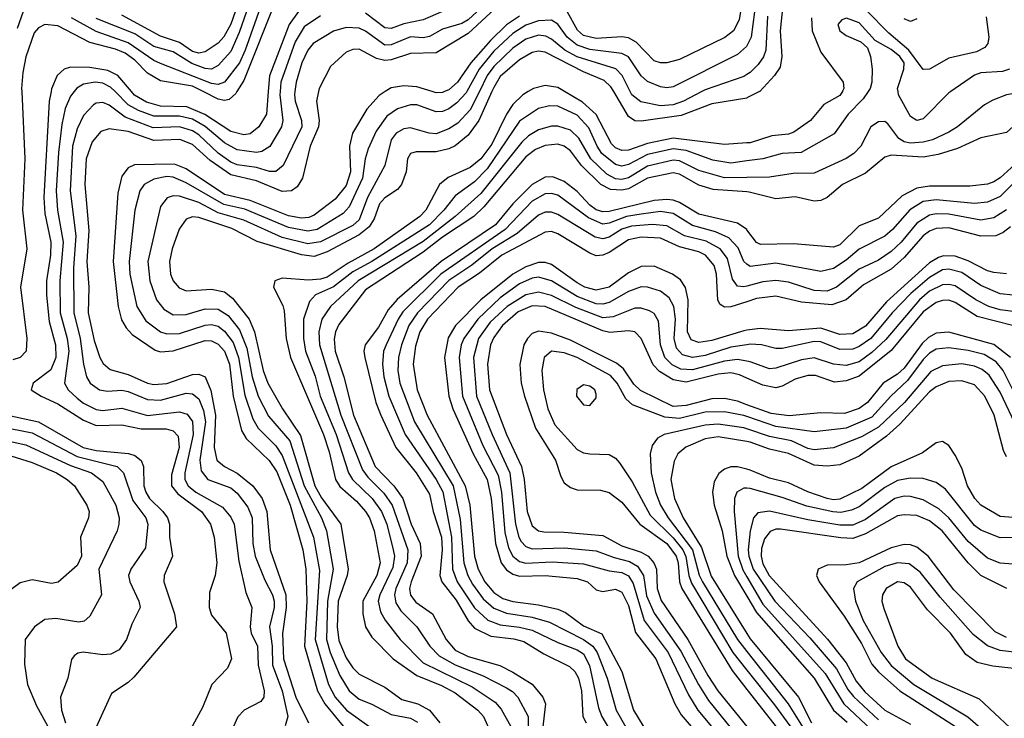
# Model space of a CAD drawing. Header units: inches. Extents: x 990535 to 1117859, y 769386 to 892122.
# Tile 981 of 1056: x 1067731 to 1070803, y 878044 to 880225. Entities that reach past the tile are written whole.
import ezdxf

# ---------------------------------------------------------------- set-up
doc = ezdxf.new("R2010")
doc.units = ezdxf.units.IN
doc.header["$MEASUREMENT"] = 0
for name, color, linetype in [('B0867', 7, 'Continuous'), ('B0868', 7, 'Continuous'), ('B0877', 7, 'Continuous'), ('B0878', 7, 'Continuous')]:
    doc.layers.add(name, color=color, linetype=linetype)

msp = doc.modelspace()

# ---------------------------------------------------------------- linework, layer by layer
at = {"layer": 'B0867', "color": 5}
for points, elevation in [([(1067737.7, 880000), (1067747.3, 879790), (1067739.8, 879630), (1067753.1, 879510), (1067733.6, 879390), (1067753.8, 879230), (1067751.6, 879190), (1067732.9, 879170), (1067710, 879162.7)], 3680), ([(1067828.9, 880000), (1067822.8, 879970), (1067805.9, 879670), (1067810, 879619.6), (1067828, 879530), (1067827.1, 879490), (1067814.6, 879410), (1067815.2, 879364.8), (1067823.1, 879283.1), (1067843, 879210), (1067844.2, 879170), (1067827.8, 879132.2), (1067773.1, 879090), (1067767.2, 879070), (1067797.6, 879050), (1067850, 879026.3), (1067930, 878974.9), (1067970, 878958.2), (1068050, 878960), (1068110, 878948.3), (1068188.3, 878948.3), (1068210, 878942), (1068225.1, 878925.1), (1068228.4, 878890), (1068204.2, 878804.2), (1068204.7, 878770), (1068224.8, 878744.8), (1068298.8, 878690), (1068326.5, 878650), (1068337.9, 878610), (1068346.6, 878530), (1068341.3, 878490), (1068323.1, 878436.9), (1068322.6, 878390), (1068330, 878366.3), (1068374.8, 878310), (1068391.4, 878230), (1068379.2, 878200.8), (1068330.1, 878149.9), (1068301.6, 878078.4), (1068263.5, 878010)], 3720), ([(1067901.2, 880000), (1067890, 879985.9), (1067873, 879947), (1067863, 879897), (1067852.2, 879810), (1067845, 879690), (1067849, 879630), (1067867.1, 879530), (1067856.5, 879410), (1067857.2, 879310), (1067879.7, 879230), (1067884.9, 879190), (1067871.3, 879090), (1067882.2, 879070), (1067910, 879043.2), (1067930, 879027.7), (1067970, 879007.9), (1067990, 879004.8), (1068050, 879011.8), (1068130, 878989.8), (1068230, 879000.5), (1068253.8, 878993.8), (1068270, 878970.8), (1068272, 878930), (1068246.6, 878810), (1068246.3, 878790), (1068256.3, 878770), (1068280.5, 878750), (1068363.7, 878703.7), (1068390, 878671.8), (1068400.1, 878650), (1068414.5, 878534.5), (1068436.7, 878436.7), (1068455.8, 878390), (1068449.7, 878330), (1068453.2, 878310), (1068473.4, 878270), (1068474.7, 878210), (1068493.3, 878130), (1068492.3, 878110), (1068483.1, 878096.9), (1068431.2, 878070), (1068411.4, 878048.6), (1068339.8, 877890)], 3740), ([(1068589.9, 880000), (1068588.5, 879990), (1068590.6, 879970), (1068610.3, 879910), (1068611.4, 879890), (1068553.3, 879770), (1068530, 879750.8), (1068510, 879751.2), (1068470, 879763), (1068410, 879771.9), (1068390, 879780.4), (1068350, 879808), (1068290, 879864.8), (1068270, 879877.8), (1068230, 879890), (1068147.1, 879887.1), (1068060.6, 879920.6), (1068010, 879957.4), (1067990, 879966.5), (1067970, 879964.5), (1067961, 879959), (1067930, 879926.1), (1067910, 879884.5), (1067895.7, 879830), (1067888.3, 879690), (1067906.2, 879550), (1067898.7, 879450), (1067899.7, 879310), (1067919.6, 879230), (1067929.8, 879149.8), (1067939.9, 879110), (1067951.1, 879090), (1067980.2, 879070), (1068005.3, 879065.3), (1068050, 879068.1), (1068070, 879064.3), (1068130, 879039.2), (1068170, 879037.3), (1068250, 879059.1), (1068270, 879057.5), (1068290, 879041.5), (1068304.8, 879004.8), (1068311, 878970), (1068293.5, 878850), (1068296.9, 878816.9), (1068318.3, 878790), (1068390, 878763.5), (1068410, 878747), (1068443.2, 878703.2), (1068456, 878670), (1068458.4, 878590), (1068465.3, 878550), (1068495.8, 878475.8), (1068520.2, 878430), (1068525.3, 878410), (1068525, 878390), (1068510.3, 878330), (1068518.3, 878270), (1068519.7, 878210), (1068550.2, 878130), (1068568, 878050), (1068559.4, 878020.6)], 3760), ([(1068663.3, 880000), (1068656.7, 879970), (1068665.3, 879910), (1068662.8, 879890), (1068637.3, 879830), (1068613.6, 879730), (1068597.1, 879702.9), (1068579.3, 879690), (1068550, 879688.8), (1068470, 879721.3), (1068390, 879740.9), (1068325.1, 879785.1), (1068270, 879835.2), (1068231.1, 879851.1), (1068150, 879847.2), (1068070, 879875.3), (1068010, 879884.1), (1067984.1, 879875.9), (1067956.9, 879843.1), (1067938.9, 879790), (1067934, 879710), (1067946.9, 879566.9), (1067941, 879470), (1067947.2, 879390), (1067944.7, 879310), (1067963, 879223), (1067981.5, 879170), (1067991.8, 879151.8), (1068012.9, 879132.9), (1068070, 879117.2), (1068130, 879090.6), (1068150, 879086.1), (1068190, 879089.6), (1068270, 879117.2), (1068290, 879118.8), (1068310, 879109.6), (1068326.9, 879066.9), (1068342.3, 878990), (1068337.8, 878890), (1068346.3, 878850), (1068370.4, 878830.4), (1068410, 878809.8), (1068458.5, 878770), (1068487.6, 878730), (1068502, 878690), (1068512.8, 878570), (1068561.1, 878430), (1068562.3, 878390), (1068551.2, 878308.8), (1068554, 878230), (1068592.9, 878110), (1068631.6, 878030)], 3780), ([(1068871.8, 880000), (1068852.4, 879987.6), (1068814.2, 879945.8), (1068769.4, 879870), (1068760.3, 879830), (1068763.5, 879750), (1068750, 879707.5), (1068715.4, 879664.6), (1068650, 879614.6), (1068633.2, 879606.8), (1068610, 879604.7), (1068570, 879612.1), (1068450, 879660.4), (1068370, 879679.5), (1068250, 879759), (1068213.9, 879773.9), (1068088.8, 879771.2), (1068070, 879762.8), (1068050, 879736.2), (1068036.8, 879683.2), (1068022.5, 879470), (1068038.4, 879330), (1068048.3, 879288.3), (1068062.8, 879262.8), (1068082, 879242), (1068153.5, 879193.5), (1068170, 879188.6), (1068210, 879191.1), (1068310, 879223.4), (1068330, 879221.9), (1068350, 879212.3), (1068370.3, 879190.3), (1068385.4, 879150), (1068397, 879050), (1068422.9, 878942.9), (1068437.3, 878917.3), (1068509, 878849), (1068533.8, 878813.8), (1068575, 878710), (1068614.4, 878570), (1068623.4, 878510), (1068627.2, 878410), (1068619.3, 878270), (1068660.2, 878130), (1068682.7, 878090), (1068750, 878008.3)], 3820), ([(1068543.6, 880000), (1068543, 879990), (1068552.1, 879910), (1068548, 879890), (1068511.1, 879828.9), (1068487, 879813), (1068470, 879809.9), (1068410, 879818.7), (1068370, 879840.3), (1068310, 879890.9), (1068270, 879914.2), (1068230, 879924), (1068150, 879923.1), (1068101.7, 879941.7), (1068070, 879959.4), (1068028.7, 880000)], 3740), ([(1069125.6, 880000), (1069123.6, 879996.4), (1069095.2, 879964.8), (1069070, 879946.1), (1069050, 879937.8), (1069030, 879936.6), (1068970, 879958.7), (1068950, 879958.5), (1068910, 879946.3), (1068877, 879923), (1068842.9, 879877.1), (1068818.5, 879821.5), (1068809.2, 879790.8), (1068800.2, 879730), (1068759.4, 879640.6), (1068740, 879620), (1068658.9, 879570), (1068630, 879564.8), (1068570, 879575.6), (1068433.8, 879633.8), (1068367.9, 879647.9), (1068250, 879715.5), (1068210, 879733.4), (1068190, 879735.2), (1068150, 879727), (1068119.6, 879710), (1068106.2, 879690), (1068090.8, 879630), (1068072.6, 879470), (1068075.1, 879430), (1068096.2, 879330), (1068124.9, 879284.9), (1068170, 879250.1), (1068190, 879244.2), (1068230, 879245.7), (1068310, 879271.5), (1068330, 879273.3), (1068350, 879267.8), (1068370, 879252.8), (1068396.7, 879216.7), (1068414.2, 879170), (1068433.2, 879053.2), (1068458.9, 878978.9), (1068475.5, 878950), (1068530, 878895.1), (1068550, 878864.9), (1068648, 878610), (1068666, 878506), (1068652.5, 878290), (1068695, 878150), (1068714.9, 878110), (1068750.8, 878070), (1068820.4, 878020.4)], 3840), ([(1068506.3, 880000), (1068500.9, 879930), (1068477, 879890), (1068450, 879868.7), (1068430, 879864.9), (1068390, 879875.5), (1068308.9, 879928.9), (1068252.9, 879952.9), (1068170, 879955.1), (1068126.7, 879966.7), (1068089.5, 879989.5), (1068080.3, 880000)], 3720), ([(1069165.1, 880000), (1069136.9, 879943.1), (1069098, 879902), (1069070, 879883.6), (1069030, 879868.9), (1069008.2, 879870), (1068950, 879887.2), (1068930, 879884.1), (1068906, 879870), (1068890, 879849.8), (1068870.6, 879770), (1068816.4, 879670), (1068790, 879599.9), (1068770, 879582.8), (1068670, 879531), (1068630, 879525.4), (1068550, 879544.9), (1068430, 879599.3), (1068350, 879621.9), (1068290, 879653.8), (1068230, 879674.1), (1068210, 879675.2), (1068191.2, 879668.8), (1068170, 879641.4), (1068130.7, 879470), (1068137.4, 879410), (1068158.4, 879350), (1068181, 879321), (1068210, 879304), (1068250, 879304.7), (1068310, 879322.2), (1068350, 879321.4), (1068381, 879301), (1068417.1, 879257.1), (1068439.7, 879199.7), (1068456.6, 879110), (1068474.8, 879050), (1068507.7, 878987.7), (1068573.4, 878910), (1068618.5, 878770), (1068672.3, 878670), (1068688.4, 878630), (1068709.4, 878510), (1068691.8, 878410), (1068688.7, 878290), (1068700.2, 878250), (1068730, 878178.2), (1068759.2, 878130), (1068790, 878104), (1068830, 878088.9), (1068890, 878055.9), (1068950, 878044.7), (1068972.1, 878032.1)], 3860), ([(1069204.1, 880000), (1069163.4, 879910), (1069130, 879863.8), (1069090, 879830.6), (1069070, 879821.3), (1069030, 879811.7), (1068968.2, 879811.8), (1068950, 879807.3), (1068940.9, 879790), (1068937.2, 879750), (1068922.7, 879710), (1068910, 879694.5), (1068870, 879668.2), (1068853.2, 879650), (1068837.1, 879602.9), (1068821.8, 879578.2), (1068790, 879553.7), (1068690, 879500.1), (1068650, 879486.1), (1068610, 879490.5), (1068472.4, 879532.4), (1068393, 879573), (1068290, 879607.4), (1068270, 879609.5), (1068250, 879602), (1068228.9, 879571.1), (1068206.6, 879510), (1068198.3, 879470), (1068201.8, 879430), (1068209.8, 879409.8), (1068228.2, 879388.2), (1068250, 879378.3), (1068330, 879383.2), (1068370, 879375.7), (1068395.2, 879355.2), (1068447.5, 879290), (1068463.9, 879250), (1068490.5, 879130), (1068505.2, 879090), (1068550.6, 879010), (1068607, 878927), (1068651.4, 878770), (1068672.9, 878732.9), (1068733.2, 878650), (1068755.5, 878510), (1068753.2, 878490), (1068725.1, 878410), (1068721.7, 878330), (1068727.1, 878287.1), (1068750, 878233.2), (1068770, 878201.8), (1068790, 878182.3), (1068870, 878141.2), (1068923.1, 878103.1), (1068973.5, 878090), (1069010.1, 878070), (1069042.3, 878030)], 3880), ([(1068408.7, 880000), (1068405.3, 879994.7), (1068384.6, 879975.4), (1068370, 879972.2), (1068350, 879976.8), (1068304, 880000)], 3680), ([(1069317.8, 880000), (1069301, 879990), (1069270, 879959.5), (1069249.4, 879930), (1069203.6, 879836.4), (1069170, 879790.8), (1069136.5, 879763.5), (1069068.3, 879731.7), (1069040.5, 879710), (1068998.1, 879630), (1068979.7, 879610), (1068836.7, 879510), (1068755.4, 879464.6), (1068690, 879421.3), (1068670, 879414.9), (1068631.8, 879411.8), (1068550, 879418.1), (1068526.7, 879410), (1068522.9, 879390), (1068552.5, 879332.5), (1068556.4, 879316.4), (1068562.8, 879230), (1068576, 879170), (1068679.1, 878930), (1068696.4, 878876.4), (1068716, 878790), (1068730, 878767.6), (1068781.8, 878721.8), (1068809.6, 878690), (1068822.3, 878670), (1068837, 878630), (1068856.1, 878530), (1068845.8, 878490), (1068801.4, 878410), (1068801.3, 878370), (1068810.1, 878329.9), (1068830, 878297.4), (1068895.8, 878230), (1068970, 878177.7), (1069047.1, 878147.1), (1069090, 878124.4), (1069160.3, 878070), (1069177.7, 878050), (1069212.6, 877972.6)], 3920), ([(1069056, 880000), (1069050, 879997.4), (1069030, 879996.4), (1069018.4, 880000)], 3820), ([(1070000, 879840), (1069930, 879835), (1069770, 879855), (1069690, 879838.3), (1069630, 879816.9), (1069610, 879816.5), (1069590, 879825), (1069577.1, 879837.1), (1069530, 879929.2), (1069486.9, 879966.9), (1069431.2, 880000)], 3920), ([(1070000, 879980.3), (1069999.8, 879980.2), (1069890, 879961.7), (1069794.9, 879925.1), (1069670, 879907.9), (1069650, 879908.9), (1069630, 879922.1), (1069584.4, 880000)], 3880), ([(1069859.1, 880000), (1069801.8, 879970), (1069770, 879959), (1069730, 879955.9), (1069668.4, 879968.4), (1069640.8, 879990), (1069635.8, 880000)], 3860), ([(1070000, 879783.7), (1069950, 879777), (1069893.4, 879786.6), (1069810, 879816.3), (1069770, 879821.8), (1069690, 879803.6), (1069630, 879772.8), (1069610, 879767.7), (1069590, 879773.2), (1069546.9, 879806.9), (1069532.2, 879830), (1069507.2, 879887.2), (1069470, 879926.6), (1069410, 879955.1), (1069383.8, 879956.2), (1069350, 879947.1), (1069290, 879907.7), (1069190, 879758.7), (1069150, 879718.6), (1069090, 879675.3), (1069054.8, 879630), (1069010, 879584.6), (1068830, 879470.1), (1068770, 879437.4), (1068710, 879391), (1068654.3, 879365.7), (1068634.9, 879345.1), (1068616.6, 879290), (1068616, 879230), (1068622.7, 879190), (1068652.5, 879112.5), (1068668.8, 879050), (1068718.3, 878930), (1068757, 878810), (1068769.3, 878789.3), (1068830.6, 878730), (1068860.2, 878690), (1068876.7, 878650), (1068896, 878570), (1068900, 878550), (1068894.8, 878514.8), (1068854.5, 878430), (1068849.3, 878410), (1068856.9, 878376.9), (1068871.1, 878351.1), (1068918.2, 878290), (1068990, 878217.4), (1069142.6, 878142.6), (1069214.7, 878094.7), (1069232.9, 878072.9), (1069268.8, 878010)], 3940), ([(1070000, 879731.8), (1069930, 879730.9), (1069850, 879754.3), (1069790, 879784.3), (1069770, 879786), (1069690, 879767.5), (1069630, 879731), (1069610, 879725.4), (1069590, 879727.5), (1069562.9, 879742.9), (1069512.7, 879790), (1069475.3, 879855.3), (1069450, 879880.1), (1069410, 879892.2), (1069390, 879891.9), (1069350, 879880.8), (1069318.2, 879861.8), (1069297.3, 879842.7), (1069170, 879682.4), (1069090.1, 879610), (1068990, 879532.6), (1068786.8, 879410), (1068700.5, 879330), (1068673.7, 879290), (1068664.6, 879250), (1068666.8, 879210), (1068732.8, 878990), (1068800.3, 878820.3), (1068817.1, 878797.1), (1068867.3, 878747.3), (1068893.4, 878710), (1068942, 878570), (1068940.4, 878530), (1068904.2, 878450), (1068900.4, 878430), (1068904.7, 878404.7), (1068919.8, 878379.8), (1068969.6, 878329.6), (1069011.1, 878270), (1069039.9, 878239.9), (1069090, 878210.9), (1069176.8, 878176.8), (1069250, 878139.9), (1069268.6, 878128.6), (1069285.3, 878110), (1069317.7, 878050), (1069317.3, 878010)], 3960), ([(1070000, 879687.1), (1069894.3, 879694.3), (1069850, 879708.1), (1069790, 879742.9), (1069770, 879746.5), (1069690, 879729.6), (1069630, 879696.4), (1069610, 879692.7), (1069574.6, 879694.6), (1069544.5, 879710), (1069484.3, 879770), (1069450, 879814.9), (1069430, 879829.9), (1069410, 879835.7), (1069370, 879831.8), (1069340.8, 879819.2), (1069310, 879797), (1069179.1, 879640.9), (1069148, 879610), (1069050, 879545.5), (1068990, 879498.8), (1068810, 879381.9), (1068727, 879273), (1068715.9, 879250), (1068711.9, 879228.1), (1068715, 879190), (1068742, 879110), (1068772.1, 878990), (1068840.4, 878830), (1068898.7, 878770), (1068926.7, 878730), (1068952.7, 878650), (1068981, 878590), (1068983.4, 878550), (1068952.3, 878470), (1068947.4, 878450), (1068950, 878428.5), (1068967, 878407), (1069018.6, 878370), (1069061.3, 878290), (1069090, 878257.4), (1069130, 878237.2), (1069229, 878209), (1069270, 878188.9), (1069330, 878151.4), (1069363, 878110), (1069372, 878090), (1069362.6, 878010)], 3980), ([(1070000, 879569.3), (1069999.5, 879570), (1069970, 879589.6), (1069850, 879617.3), (1069790, 879653.8), (1069770, 879661), (1069750, 879663.9), (1069710, 879660.2), (1069570, 879626.1), (1069550, 879625.2), (1069530, 879631.7), (1069510, 879646), (1069470, 879688.6), (1069430, 879719.8), (1069394.1, 879734.1), (1069370, 879733), (1069329.9, 879710.1), (1069269.1, 879650), (1069216, 879584), (1069046, 879470), (1068908.4, 879351.6), (1068880.5, 879319.5), (1068850, 879264.6), (1068808.8, 879210), (1068804.9, 879190), (1068808, 879170), (1068842.6, 879030), (1068857.5, 878990), (1068904.1, 878890), (1068968.1, 878810), (1069010, 878743.9), (1069020.6, 878690), (1069046.6, 878610), (1069048.7, 878570), (1069042, 878490), (1069048.2, 878470), (1069092.8, 878412.8), (1069130, 878348.2), (1069150, 878325.9), (1069201.1, 878301.1), (1069272.6, 878292.6), (1069303.8, 878283.8), (1069365.9, 878245.9), (1069446, 878206), (1069463.4, 878190), (1069474.6, 878170), (1069483.5, 878130), (1069487.8, 878050), (1069497.9, 878030)], 4020), ([(1070000, 879461.9), (1069990, 879469.9), (1069973, 879513), (1069943.4, 879543.4), (1069902.3, 879562.3), (1069830, 879582.7), (1069770, 879619.7), (1069730, 879625.5), (1069670, 879617.7), (1069624.2, 879610), (1069570, 879589.7), (1069550, 879586.7), (1069506.1, 879606.1), (1069410, 879676.7), (1069390, 879682.6), (1069370, 879681.6), (1069330, 879657.9), (1069245.8, 879570), (1069045.2, 879430), (1068926.8, 879313.2), (1068911.4, 879290), (1068874.1, 879210), (1068866.3, 879190), (1068862.6, 879150), (1068867.2, 879110), (1068883, 879050), (1068933.2, 878930), (1069030, 878790), (1069050.8, 878750.8), (1069078, 878610), (1069081.6, 878510), (1069096.3, 878470), (1069150, 878389.7), (1069191.1, 878351.1), (1069230, 878336), (1069290, 878329.3), (1069330, 878319.2), (1069410, 878280.9), (1069470, 878258.5), (1069490, 878245.2), (1069509, 878209), (1069536.9, 878076.9), (1069547, 878050), (1069659.6, 877859.6)], 4040), ([(1070000, 879393.5), (1069990, 879390.9), (1069970, 879393.5), (1069955, 879415), (1069939.7, 879479.7), (1069915.9, 879510), (1069873, 879533), (1069805.4, 879550), (1069750, 879580.9), (1069705.3, 879585.3), (1069639.4, 879580.6), (1069610, 879570.9), (1069570, 879546.3), (1069550, 879540.8), (1069526.4, 879546.4), (1069410, 879616.6), (1069390, 879624.2), (1069370, 879623.5), (1069350, 879614.1), (1069283.1, 879556.9), (1069204.6, 879510), (1069141.4, 879458.6), (1069070, 879410.8), (1068972.5, 879310), (1068944.9, 879270), (1068922.5, 879210), (1068912.9, 879170), (1068910.8, 879130), (1068917.4, 879090), (1068962.7, 878970), (1069083.2, 878770), (1069105, 878665), (1069116.8, 878530), (1069129.4, 878490), (1069143.5, 878463.5), (1069176.9, 878416.9), (1069210, 878387.9), (1069250, 878372.5), (1069330, 878360.5), (1069384, 878344), (1069490.4, 878290.4), (1069519.4, 878270), (1069532.9, 878250), (1069563.7, 878170), (1069592.1, 878070), (1069656.4, 877956.4)], 4060), ([(1070000, 879344.6), (1069950, 879328.2), (1069930, 879327), (1069916.2, 879336.2), (1069909.3, 879349.3), (1069905.4, 879430), (1069897.5, 879457.5), (1069870.7, 879490), (1069850, 879500.6), (1069790, 879515.3), (1069730, 879542.6), (1069670, 879546.3), (1069630, 879537.6), (1069570, 879498.3), (1069550, 879489.4), (1069530, 879488.1), (1069510, 879495.7), (1069410, 879556.7), (1069390, 879563.3), (1069370, 879562), (1069234.8, 879490), (1069166.1, 879433.9), (1069099, 879390), (1069003.2, 879290), (1068979.6, 879250), (1068966.1, 879206.1), (1068958.5, 879150), (1068971.3, 879070), (1069001.9, 878990), (1069120.4, 878770), (1069135.8, 878710), (1069150, 878550), (1069161.5, 878510), (1069182.7, 878470), (1069210, 878437.5), (1069238.7, 878418.7), (1069270, 878408.8), (1069350, 878398.7), (1069410, 878385.3), (1069434.2, 878374.2), (1069490, 878332.7), (1069547.6, 878307.6), (1069610.1, 878190), (1069645.6, 878070), (1069692.7, 877992.7)], 4080), ([(1070000, 879255.5), (1069990, 879254.1), (1069890, 879223.5), (1069850, 879217.2), (1069826, 879226), (1069814.9, 879250), (1069816.5, 879350), (1069808.6, 879388.6), (1069792.4, 879412.4), (1069767.4, 879430), (1069710, 879455), (1069670, 879454.3), (1069630, 879434.5), (1069570, 879389.7), (1069530, 879380.4), (1069494.6, 879390), (1069470, 879403.2), (1069390, 879460.9), (1069370, 879467.1), (1069350, 879467), (1069310, 879453.6), (1069270, 879430.6), (1069169.8, 879350), (1069090.9, 879270), (1069067.9, 879232.1), (1069056.5, 879170), (1069069.4, 879050), (1069082.9, 879010), (1069146.2, 878870), (1069190, 878790), (1069202.1, 878730), (1069215.1, 878590), (1069232.9, 878530), (1069250, 878508.2), (1069270, 878494.4), (1069290, 878487.5), (1069370, 878490), (1069470, 878481.2), (1069502.2, 878470), (1069530, 878445), (1069550, 878440.4), (1069590, 878447.6), (1069610, 878437.7), (1069630, 878396.1), (1069652.1, 878312.1), (1069715.9, 878230), (1069774.5, 878090), (1069795.1, 878055.1), (1069886.9, 877946.9)], 4120), ([(1070000, 879210.3), (1069950, 879202.4), (1069870, 879176.8), (1069830, 879170.4), (1069799.2, 879179.2), (1069779.9, 879199.9), (1069772.9, 879230), (1069776.6, 879290), (1069771.5, 879330), (1069756.9, 879356.9), (1069730, 879377.3), (1069690, 879389.9), (1069670, 879390.6), (1069630, 879376.3), (1069570, 879342), (1069550, 879337), (1069530, 879338.3), (1069470, 879360.9), (1069390, 879410), (1069350, 879420.6), (1069330, 879417.5), (1069290, 879399.8), (1069230, 879356.1), (1069160.4, 879290), (1069116.2, 879230), (1069108.4, 879210), (1069102.4, 879170), (1069112.2, 879050), (1069176.1, 878896.1), (1069223.6, 878803.6), (1069233.9, 878750), (1069244.4, 878624.4), (1069256, 878576), (1069269.5, 878550), (1069290, 878534.2), (1069310, 878528.3), (1069392.4, 878532.4), (1069490, 878526.9), (1069570, 878504.9), (1069610, 878499.4), (1069630, 878489.4), (1069644.7, 878464.7), (1069679.4, 878350), (1069753.7, 878250), (1069817.7, 878117.7), (1069846.6, 878070), (1069963.7, 877930)], 4140), ([(1070000, 879158.6), (1069970, 879163.7), (1069930, 879159.1), (1069830, 879131.8), (1069793.9, 879133.9), (1069767, 879147), (1069743.5, 879170), (1069730.2, 879210), (1069724.2, 879284.2), (1069710, 879307.5), (1069696.3, 879316.3), (1069670, 879324.7), (1069650, 879324.2), (1069582.7, 879297.3), (1069550, 879294.2), (1069466.3, 879326.3), (1069390, 879363.9), (1069350, 879374.2), (1069310, 879366.2), (1069252.3, 879330), (1069199.3, 879280.7), (1069162.1, 879230), (1069146.5, 879170), (1069156.4, 879050), (1069204.6, 878930), (1069260.3, 878810), (1069277.4, 878650), (1069287.8, 878610), (1069295.8, 878595.8), (1069310, 878580.7), (1069330, 878573.1), (1069430, 878576.3), (1069530, 878566.9), (1069585.8, 878545.8), (1069633.7, 878533.7), (1069658.7, 878518.7), (1069677.2, 878490), (1069686.9, 878426.9), (1069710, 878372.9), (1069794.1, 878254.1), (1069848.6, 878150), (1069880.3, 878100.3), (1070000, 877952.7)], 4160), ([(1070000, 879105.8), (1069976.3, 879116.3), (1069950, 879122.3), (1069910, 879118.2), (1069810, 879093.6), (1069770, 879100.7), (1069727.2, 879127.2), (1069707.2, 879147.2), (1069670, 879229.9), (1069650, 879250.4), (1069630, 879253.6), (1069571.9, 879248.1), (1069550, 879253.2), (1069370, 879329.8), (1069330, 879331.7), (1069286.7, 879313.3), (1069237, 879270), (1069210, 879233.3), (1069199.5, 879210), (1069191, 879150), (1069197.3, 879070), (1069249.4, 878930), (1069296.3, 878830), (1069305.4, 878790), (1069314.6, 878690), (1069330, 878645.4), (1069349.8, 878629.8), (1069366.8, 878626.8), (1069430, 878625.8), (1069550, 878615.1), (1069610, 878582.4), (1069670, 878563.1), (1069692, 878550), (1069709.8, 878530), (1069718.3, 878510), (1069720.2, 878450), (1069732.5, 878412.5), (1069815.4, 878290), (1069877.7, 878177.7), (1069909.3, 878130), (1070000, 878018.9)], 4180), ([(1070000, 879022.8), (1069970, 879033.7), (1069930, 879042.6), (1069890, 879040.9), (1069810, 879020.3), (1069770, 879017.8), (1069667.6, 879067.6), (1069647.5, 879087.5), (1069614.8, 879134.8), (1069592.9, 879152.9), (1069450, 879224.4), (1069390, 879246.4), (1069350, 879252.9), (1069330, 879245.4), (1069314.9, 879230), (1069304, 879210), (1069291.9, 879148.1), (1069295.9, 879090), (1069305.9, 879050), (1069339.9, 878950), (1069402.3, 878850), (1069419, 878799), (1069430, 878779.5), (1069450, 878764.5), (1069470, 878757.3), (1069543.1, 878756.9), (1069570, 878749.2), (1069610, 878719), (1069665.4, 878650), (1069750, 878589.8), (1069779.6, 878550), (1069785.8, 878530), (1069789.4, 878470), (1069797.1, 878450), (1069953.8, 878193.8), (1070000, 878134.8)], 4220), ([(1070000, 878986.1), (1069990, 878989.6), (1069930, 879000.8), (1069870, 878999.3), (1069790, 878980.1), (1069743.9, 878983.9), (1069642.7, 879022.7), (1069621.8, 879041.8), (1069594.7, 879090), (1069574.2, 879114.2), (1069470, 879170.2), (1069430, 879184.9), (1069390, 879190.3), (1069367.2, 879170), (1069360.5, 879130), (1069365.6, 879070), (1069378.3, 879010), (1069400.5, 878960.5), (1069470, 878883.8), (1069490, 878873.4), (1069510, 878869.6), (1069570, 878868), (1069590, 878856), (1069602.1, 878842.1), (1069642.2, 878782.2), (1069698.4, 878678.4), (1069770, 878607.7), (1069800.3, 878570), (1069809.8, 878549.8), (1069818.5, 878490), (1069826.5, 878466.5), (1069956.2, 878250), (1070000, 878194.9)], 4240), ([(1067670, 878995.8), (1067790, 878969.6), (1067929.4, 878889.4), (1067970, 878879.9), (1068070.4, 878870.4), (1068090, 878864.1), (1068110, 878849.3), (1068117.4, 878830), (1068118.9, 878770), (1068124.1, 878750), (1068136.3, 878730), (1068177.5, 878690), (1068191.9, 878670), (1068198.2, 878650), (1068198.9, 878610), (1068207.5, 878550), (1068181.7, 878490), (1068180.6, 878470), (1068214.3, 878370), (1068219.9, 878330), (1068087.3, 878172.7), (1068070, 878156.1), (1068017.7, 878122.3), (1067970, 878016.3)], 3680), ([(1067670, 878955), (1067770, 878935.8), (1067910, 878861.4), (1068034.7, 878830), (1068055.2, 878810), (1068084.1, 878724.1), (1068124.9, 878670), (1068130.4, 878650), (1068123.4, 878576.6), (1068077.8, 878510), (1068070.9, 878490), (1068074.8, 878470), (1068103.3, 878410), (1068106.7, 878390), (1068081.3, 878338.7), (1068064.6, 878290), (1068041.6, 878258.4), (1068015.4, 878244.6), (1067990, 878242.3), (1067929.6, 878250.4), (1067912.2, 878247.8), (1067900.8, 878239.2), (1067892.2, 878227.8), (1067881.7, 878170), (1067858.3, 878110), (1067861.6, 878070), (1067874.1, 878030)], 3660), ([(1070000, 878947.9), (1069990, 878951.3), (1069910, 878962.2), (1069870, 878959.7), (1069741.3, 878930), (1069721.1, 878918.9), (1069703.8, 878896.2), (1069698.2, 878870), (1069701.4, 878810), (1069714.6, 878750), (1069730.1, 878709.9), (1069754, 878670), (1069830.2, 878570.2), (1069851.1, 878491.1), (1069861, 878470), (1069970.6, 878290.6), (1070000, 878253.4)], 4260), ([(1067670, 878915.7), (1067750, 878897.5), (1067890, 878833.4), (1067955.6, 878810), (1067990, 878783.9), (1068030.8, 878710), (1068041.6, 878670), (1068040.6, 878650), (1068035.5, 878630), (1067977.8, 878510), (1067986, 878430), (1067950, 878363.5), (1067932.3, 878347.7), (1067915.1, 878344.9), (1067844, 878356.1), (1067810, 878352.5), (1067776.9, 878330), (1067748.6, 878290), (1067746.2, 878213.8), (1067755.6, 878150), (1067783.7, 878083.7), (1067846, 877970)], 3640), ([(1070000, 878908.2), (1069910, 878922.9), (1069870, 878916.5), (1069809.1, 878890.9), (1069784.6, 878870), (1069772.9, 878847.1), (1069762.8, 878790), (1069773.7, 878730), (1069801.5, 878670), (1069857.7, 878577.7), (1069888.1, 878488.1), (1070000, 878308.7)], 4280), ([(1067670, 878873.7), (1067770, 878843), (1067845.5, 878810), (1067879.3, 878790), (1067902.3, 878770), (1067940.9, 878710), (1067948.1, 878690), (1067945.5, 878670), (1067921.2, 878610), (1067923.7, 878550), (1067910, 878521.7), (1067850.6, 878469.4), (1067830, 878465.6), (1067770, 878476.4), (1067732.3, 878467.7), (1067628.5, 878391.5)], 3620), ([(1070000, 878821.5), (1069970, 878829.7), (1069950, 878828.9), (1069930, 878822), (1069912.1, 878807.9), (1069897.3, 878782.7), (1069892, 878750), (1069897.9, 878710), (1069922.5, 878630), (1069936.8, 878550), (1069961.1, 878490), (1070000, 878425.1)], 4320), ([(1070000, 878762.3), (1069990, 878763), (1069968.8, 878750), (1069960.8, 878730), (1069959.6, 878690), (1069972.1, 878550), (1069987.3, 878507.3), (1070000, 878485.8)], 4340)]:
    msp.add_lwpolyline(points, dxfattribs=dict(at, elevation=elevation))
at = {"layer": 'B0867', "color": 5, "elevation": 4260}
msp.add_lwpolyline([(1069490, 879085.1), (1069469.5, 879070.5), (1069468.5, 879050), (1069490, 879022.3), (1069510, 879020.3), (1069530, 879044.9), (1069530, 879056), (1069525.1, 879070), (1069510, 879081.1)], close=True, dxfattribs=at)
at = {"layer": 'B0868', "color": 5}
for points, elevation in [([(1068517.1, 880362.9), (1068434.6, 880130), (1068416.6, 880090), (1068370.2, 880029.8), (1068350, 880021.9), (1068330, 880025.5), (1068170, 880088.3), (1068150, 880097.3), (1068070, 880152.4), (1067970, 880187.3), (1067892.9, 880230)], 3660), ([(1069992.3, 880327.7), (1069975.6, 880224.4), (1069958.1, 880190), (1069930.7, 880169.3), (1069790, 880099.9), (1069750, 880089.9), (1069730, 880089.5), (1069710, 880096.2), (1069654.4, 880154.4), (1069630, 880168.3), (1069610, 880171.2), (1069530, 880166.2), (1069490, 880175.3), (1069471.4, 880191.4), (1069438.6, 880250)], 3820), ([(1068453.3, 880293.3), (1068415.3, 880184.7), (1068390, 880125.6), (1068350, 880082.1), (1068330, 880070), (1068310, 880072.1), (1068267.9, 880087.9), (1068210, 880124.7), (1068150, 880141.1), (1068090, 880180.8), (1067970, 880227.8)], 3640), ([(1068531.1, 880288.9), (1068430, 880034.4), (1068408.7, 880000)], 3680), ([(1069199.9, 880290), (1069130, 880224.2), (1069110, 880212.7), (1069050, 880195.4), (1069010, 880171.8), (1068990, 880168.2), (1068950, 880170.7), (1068890, 880145.8), (1068870, 880145.6), (1068810, 880189.1), (1068790, 880198.3), (1068750, 880200.4), (1068710, 880189.1), (1068647, 880150), (1068630, 880129.9), (1068611.1, 880090), (1068594.1, 880030), (1068589.9, 880000)], 3760), ([(1068411.1, 880270), (1068389.3, 880210.7), (1068368.4, 880171.6), (1068350, 880151.3), (1068310, 880124.7), (1068290, 880119.6), (1068270, 880125.7), (1068230, 880152.9), (1068170, 880172.8), (1068050, 880238.6)], 3620), ([(1069227.9, 880272.1), (1069130, 880181.4), (1069030, 880121.1), (1068950, 880118.7), (1068890, 880099.3), (1068870, 880097.4), (1068843.8, 880103.8), (1068790, 880132.9), (1068770, 880132), (1068750, 880123.7), (1068701.2, 880078.8), (1068665.4, 880010), (1068663.3, 880000)], 3780), ([(1067742.2, 880250), (1067722.9, 880197.1)], 3660), ([(1068601, 880250), (1068571.8, 880210), (1068510.2, 880049.8), (1068506.3, 880000)], 3720), ([(1068670, 880236.9), (1068618.2, 880201.8), (1068590, 880155.9), (1068545.3, 880030), (1068543.6, 880000)], 3740), ([(1069050, 880250.2), (1068990, 880224.1), (1068930, 880211.7), (1068890, 880196.8), (1068870, 880199), (1068810, 880245.4)], 3740), ([(1069290, 880235.8), (1069250, 880208.3), (1069199.9, 880160.1), (1069138.4, 880090), (1069096.8, 880030), (1069070, 880006.1), (1069056, 880000)], 3820), ([(1070000, 880143.1), (1069999, 880141), (1069970, 880116.3), (1069770, 880015.1), (1069750, 880011.5), (1069730, 880014.7), (1069690, 880031.6), (1069670, 880048.9), (1069630, 880108.4), (1069610, 880119.4), (1069510, 880131.6), (1069470, 880144.7), (1069438.9, 880170), (1069410, 880211), (1069390, 880222.6), (1069350, 880221), (1069310, 880207), (1069270, 880181.6), (1069210, 880125.9), (1069164.8, 880070), (1069125.6, 880000)], 3840), ([(1068304, 880000), (1068270, 880017.1), (1068170, 880033.6), (1068130, 880058.1), (1068090, 880098.7), (1068059.7, 880119.7), (1068030, 880132.6), (1067950, 880153.4), (1067850, 880204.9), (1067810, 880209.6), (1067790, 880199.5), (1067776.7, 880183.3), (1067750, 880108.9), (1067740.6, 880059.4), (1067737.2, 880010), (1067737.7, 880000)], 3680), ([(1069635.8, 880000), (1069610.5, 880050.5), (1069591.4, 880071.4), (1069470, 880109), (1069431.5, 880130), (1069390, 880164.3), (1069372.9, 880172.9), (1069350, 880175.9), (1069310, 880163.4), (1069270, 880135.4), (1069210, 880078.3), (1069189.9, 880050), (1069165.1, 880000)], 3860), ([(1069584.4, 880000), (1069575.4, 880015.4), (1069554.4, 880034.4), (1069490, 880061.8), (1069370, 880123.1), (1069350, 880125.9), (1069330, 880122.2), (1069290, 880099.1), (1069230, 880047), (1069210, 880013.1), (1069204.1, 880000)], 3880), ([(1068080.3, 880000), (1068036.8, 880050), (1068006, 880066), (1067950, 880075.8), (1067890, 880076.9), (1067869.5, 880070.5), (1067847.7, 880050), (1067830.8, 880009.2), (1067828.9, 880000)], 3720), ([(1070000, 880053.8), (1069990, 880047.6), (1069870, 880005.7), (1069859.1, 880000)], 3860), ([(1068028.7, 880000), (1068014.2, 880014.2), (1067990, 880027), (1067966.8, 880030), (1067930, 880022.9), (1067909.6, 880010.4), (1067901.2, 880000)], 3740), ([(1069018.4, 880000), (1068970, 880014.9), (1068930, 880018.6), (1068890, 880011.5), (1068871.8, 880000)], 3820), ([(1069431.2, 880000), (1069410, 880012.5), (1069370, 880019.3), (1069334.5, 880010), (1069317.8, 880000)], 3920)]:
    msp.add_lwpolyline(points, dxfattribs=dict(at, elevation=elevation))
at = {"layer": 'B0877', "color": 5}
msp.add_line((1070039.4, 880000, 3880), (1070000, 879980.3, 3880), dxfattribs=at)
for points, elevation in [([(1070867.9, 880000), (1070810, 879990.3), (1070766.9, 879973.1), (1070741.5, 879958.5), (1070656.8, 879890), (1070630, 879873.4), (1070579, 879850), (1070550, 879842.8), (1070510, 879838.9), (1070490, 879843.2), (1070473.8, 879853.8), (1070439.4, 879899.4), (1070430, 879906.6), (1070410, 879905.6), (1070386.5, 879890), (1070355.1, 879830), (1070333.3, 879806.7), (1070310, 879791.7), (1070210, 879745.6), (1070144.4, 879744.4), (1070070, 879732.8), (1070000, 879731.8)], 3960), ([(1070378, 880000), (1070362.8, 879977.2), (1070315.6, 879930), (1070271.9, 879868.1), (1070169.5, 879810.5), (1070110, 879806.9), (1070049.6, 879790.4), (1070000, 879783.7)], 3940), ([(1070297.6, 880000), (1070290, 879987.9), (1070240.1, 879959.9), (1070198.5, 879910), (1070146.6, 879873.4), (1070130, 879867.6), (1070077.4, 879862.6), (1070010, 879840.7), (1070000, 879840)], 3920), ([(1070992.1, 880000), (1070987.8, 879970), (1070972.6, 879947.4), (1070950, 879941.5), (1070870, 879938.8), (1070852.8, 879927.2), (1070830, 879891.2), (1070810, 879872.1), (1070730, 879855.8), (1070657, 879823), (1070596.5, 879803.5), (1070550, 879795.9), (1070450, 879801.5), (1070430, 879796), (1070370, 879745.3), (1070298.1, 879710), (1070250.6, 879669.4), (1070230, 879660.3), (1070210, 879658.4), (1070150, 879671.3), (1070090, 879665.3), (1070006.7, 879686.7), (1070000, 879687.1)], 3980), ([(1070635.6, 880000), (1070630, 879996.1), (1070550, 879915.7), (1070530, 879910.4), (1070510, 879922), (1070472.7, 879990), (1070471.3, 880000)], 3940), ([(1070870, 879803.8), (1070790, 879731.2), (1070770, 879718.1), (1070750, 879711.5), (1070695, 879705), (1070570, 879705.5), (1070530, 879699.2), (1070484.7, 879675.3), (1070410, 879605.6), (1070350, 879581), (1070290, 879522.5), (1070270, 879514.5), (1070145.6, 879525.6), (1070042.6, 879522.6), (1070029.5, 879529.5), (1070000, 879569.3)], 4020), ([(1070870, 879752.6), (1070790, 879672.7), (1070750, 879655.4), (1070710, 879651), (1070590, 879662.9), (1070550, 879656.8), (1070508.3, 879631.7), (1070454.5, 879570), (1070430, 879549.3), (1070350, 879508.9), (1070310, 879474.2), (1070270, 879448.6), (1070230, 879438.9), (1070090, 879465.2), (1070010, 879453.9), (1070000, 879461.9)], 4040), ([(1070810, 879631.5), (1070770, 879606.5), (1070730, 879599.4), (1070630, 879618.2), (1070590, 879619.2), (1070570, 879615), (1070530.2, 879589.8), (1070480.6, 879530), (1070450, 879500.8), (1070410, 879474.1), (1070350, 879445.9), (1070279.7, 879390), (1070250, 879377.3), (1070210, 879379.4), (1070130, 879405.2), (1070090, 879411.2), (1070050, 879406.7), (1070000, 879393.5)], 4060), ([(1070822.1, 879577.9), (1070799.5, 879560.5), (1070776.3, 879550), (1070730, 879549.2), (1070630, 879574.8), (1070590, 879572.8), (1070570, 879564.6), (1070550, 879549.7), (1070490, 879482.7), (1070450, 879446), (1070363.3, 879396.7), (1070309.7, 879350.3), (1070265.2, 879334.7), (1070170, 879343.1), (1070090, 879362), (1070030, 879354.4), (1070000, 879344.6)], 4080), ([(1070810, 879431.4), (1070770, 879436), (1070750, 879441.1), (1070690, 879472.5), (1070650, 879486.9), (1070612.7, 879487.3), (1070597.6, 879482.4), (1070570, 879465.4), (1070435.5, 879344.5), (1070370, 879268), (1070330, 879244.3), (1070290, 879242.5), (1070230, 879262.2), (1070130, 879253.2), (1070041.2, 879261.2), (1070000, 879255.5)], 4120), ([(1070830, 879365.1), (1070790, 879368.8), (1070730, 879395.4), (1070670, 879435.6), (1070630, 879446.5), (1070610, 879443.5), (1070570, 879420), (1070511.6, 879370), (1070453, 879310), (1070386.9, 879230), (1070350, 879204.3), (1070330, 879196.9), (1070290, 879195.1), (1070230, 879218.9), (1070210, 879220.4), (1070110, 879198.1), (1070090, 879198), (1070045.6, 879210), (1070010, 879211.9), (1070000, 879210.3)], 4140), ([(1070830, 879313.7), (1070790, 879319.2), (1070754.4, 879330), (1070713.9, 879350), (1070650, 879393.8), (1070630, 879398.3), (1070610, 879396.7), (1070570, 879376.9), (1070537.9, 879350), (1070433.6, 879226.4), (1070390, 879185.9), (1070350, 879156.9), (1070310, 879145.3), (1070270, 879149.1), (1070210, 879168.9), (1070170, 879163.4), (1070090, 879137.6), (1070070, 879135.2), (1070010, 879156.9), (1070000, 879158.6)], 4160), ([(1070890, 879254.4), (1070718, 879298), (1070650, 879342.1), (1070630, 879348.9), (1070610, 879348.4), (1070590, 879341.9), (1070550, 879312.7), (1070450, 879192.2), (1070350, 879112.1), (1070310, 879097.4), (1070273.2, 879093.2), (1070213.8, 879113.8), (1070190, 879113.8), (1070150, 879102.8), (1070110, 879080.8), (1070090, 879075.5), (1070050, 879083.8), (1070000, 879105.8)], 4180), ([(1070822.6, 879170), (1070770.5, 879210.5), (1070630, 879249.7), (1070590, 879246.2), (1070566.8, 879233.2), (1070546.4, 879213.6), (1070490, 879136.9), (1070470, 879118.4), (1070425.4, 879090), (1070375.8, 879030), (1070350, 879011.6), (1070304.6, 878995.4), (1070230, 878997.9), (1070131.2, 878988.8), (1070075.4, 878995.4), (1070000, 879022.8)], 4220), ([(1070829.7, 879069.7), (1070799.5, 879130), (1070777, 879157), (1070739.8, 879179.8), (1070690, 879191.8), (1070630, 879200.1), (1070590, 879196.5), (1070570, 879184.4), (1070550, 879164.6), (1070501.1, 879098.9), (1070448.8, 879050), (1070390, 878984.4), (1070310, 878949.5), (1070210, 878938), (1070090, 878954.7), (1070000, 878986.1)], 4240), ([(1070845.3, 878945.3), (1070790, 879061.9), (1070755.3, 879115.3), (1070733.3, 879133.3), (1070710, 879143.8), (1070670, 879150.2), (1070610, 879144), (1070573.5, 879126.5), (1070491.4, 879030), (1070410, 878952.9), (1070357.2, 878922.8), (1070270, 878888.8), (1070210, 878882.5), (1070190, 878886.7), (1070139.2, 878910), (1070070, 878923.8), (1070000, 878947.9)], 4260), ([(1070810, 878860.2), (1070799.9, 878879.9), (1070771.4, 878990), (1070742.6, 879050), (1070710, 879085), (1070670, 879098), (1070630, 879095.3), (1070590, 879078.9), (1070570, 879062.8), (1070477.4, 878962.6), (1070435, 878925), (1070350, 878862.8), (1070290, 878835.4), (1070250, 878831), (1070210, 878834.8), (1070130, 878870.6), (1070070, 878884.2), (1070010, 878906.6), (1070000, 878908.2)], 4280), ([(1070830, 878671.3), (1070790, 878674.1), (1070730, 878709.2), (1070710.6, 878730.6), (1070688.4, 878770), (1070670, 878824.8), (1070650, 878866), (1070630, 878895.6), (1070610, 878908), (1070590, 878904), (1070547.4, 878872.6), (1070450, 878829.4), (1070358.3, 878761.7), (1070290, 878728), (1070270, 878726), (1070250, 878730), (1070190, 878750.7), (1070130, 878779.1), (1070070, 878793.7), (1070010, 878818.7), (1070000, 878821.5)], 4320), ([(1070831.5, 878608.5), (1070790, 878607.6), (1070730, 878631.5), (1070710, 878646), (1070619.8, 878759.8), (1070590, 878780.6), (1070550, 878792.4), (1070510, 878794.2), (1070470, 878786.5), (1070430, 878764.2), (1070350, 878704.8), (1070326.2, 878693.8), (1070292.8, 878687.2), (1070268.4, 878688.4), (1070186.4, 878706.4), (1070110, 878733.6), (1070010, 878761.6), (1070000, 878762.3)], 4340), ([(1070830, 878525.9), (1070790, 878528.9), (1070750, 878544), (1070690, 878595.7), (1070630, 878669.6), (1070598.4, 878698.4), (1070550, 878725.8), (1070510, 878737.1), (1070490, 878737.9), (1070461.3, 878730), (1070370, 878664.7), (1070330, 878647.6), (1070290, 878647.5), (1070190, 878663.4), (1070070, 878690.7), (1070034.2, 878685.8), (1070020.6, 878670), (1070010.3, 878629.7), (1070004.1, 878570), (1070005.4, 878550), (1070019.8, 878510), (1070086.8, 878410), (1070195.7, 878295.7), (1070279.3, 878199.3), (1070314.5, 878134.5), (1070332.1, 878112.1), (1070410, 878039.3)], 4360), ([(1070810.6, 878450), (1070730, 878489.6), (1070690, 878529.6), (1070609.4, 878629.4), (1070570, 878660.2), (1070530, 878676.9), (1070490, 878679.9), (1070470, 878675.8), (1070370, 878619.6), (1070330, 878605.8), (1070292.8, 878607.2), (1070105.1, 878634.9), (1070090, 878634.6), (1070072.4, 878627.6), (1070055.1, 878604.9), (1070045.8, 878574.2), (1070044.7, 878550), (1070050, 878526.2), (1070069.2, 878490), (1070251, 878291), (1070310, 878217.4), (1070340.5, 878160.5), (1070367.3, 878127.3), (1070430, 878069.8), (1070510, 878026.3)], 4380), ([(1070810, 878296.2), (1070774.6, 878314.6), (1070645.2, 878445.2), (1070565.3, 878550), (1070530, 878578.6), (1070510, 878585.7), (1070490, 878587.1), (1070450, 878576.6), (1070350, 878529.5), (1070310, 878523.5), (1070250, 878522.1), (1070221.7, 878510), (1070217.3, 878490), (1070225.4, 878470), (1070303, 878363), (1070357.5, 878277.5), (1070390, 878213.1), (1070410, 878189.2), (1070477.1, 878130), (1070665, 878010)], 4420), ([(1070850, 878248.3), (1070790, 878256), (1070750, 878270.5), (1070706.2, 878306.2), (1070602.6, 878422.6), (1070540.6, 878500.6), (1070506.5, 878526.5), (1070470, 878529.9), (1070430, 878518.2), (1070344.3, 878470), (1070332.5, 878450), (1070338.5, 878410), (1070362.3, 878350), (1070419.2, 878250), (1070450, 878209.4), (1070520.1, 878150), (1070689.3, 878049.3), (1070917.9, 877850)], 4440), ([(1070000, 878485.8), (1070050, 878400.6), (1070243.8, 878183.8), (1070302.1, 878090), (1070388.5, 878008.5)], 4340), ([(1070870, 878195.6), (1070766.9, 878206.9), (1070718.4, 878218.4), (1070683.3, 878243.3), (1070635.5, 878310), (1070562.9, 878382.9), (1070510, 878453.5), (1070490, 878466.8), (1070470, 878469.9), (1070434.7, 878450), (1070422.6, 878430), (1070421.1, 878410), (1070426.6, 878386.6), (1070470.5, 878270), (1070494.1, 878230), (1070578, 878170), (1070724.8, 878104.7), (1070868.6, 877970)], 4460), ([(1070000, 878425.1), (1070030, 878374.9), (1070209.2, 878169.2), (1070270, 878070.1), (1070312.8, 878032.8)], 4320), ([(1070000, 878308.7), (1070010, 878292.7), (1070160.3, 878110), (1070201.8, 878030)], 4280), ([(1070000, 878253.4), (1070128.7, 878090), (1070178.7, 878010)], 4260), ([(1070000, 878194.9), (1070086.3, 878086.3), (1070153.5, 877993.5)], 4240), ([(1070000, 878134.8), (1070129.4, 877969.4)], 4220)]:
    msp.add_lwpolyline(points, dxfattribs=dict(at, elevation=elevation))
at = {"layer": 'B0878', "color": 5}
for points, elevation in [([(1070028.6, 880290), (1070013.4, 880170), (1070000, 880143.1)], 3840), ([(1070111.6, 880270), (1070103.8, 880190), (1070109.2, 880110), (1070103.2, 880076.8), (1070085.9, 880050), (1070039.8, 880000.2), (1070039.4, 880000)], 3880), ([(1070746.5, 880233.5), (1070754.7, 880170), (1070751.6, 880150), (1070742.1, 880137.9), (1070716.2, 880123.8), (1070630, 880104.9), (1070570, 880070.7), (1070550, 880069.1), (1070504.6, 880130), (1070442.5, 880182.5), (1070373.3, 880253.3)], 3920), ([(1070064, 880236), (1070058.7, 880130), (1070051.7, 880108.4), (1070035.2, 880084.8), (1070010, 880059.9), (1070000, 880053.8)], 3860), ([(1070201.2, 880230), (1070203.4, 880190), (1070230, 880123.2), (1070299.9, 880030), (1070302.7, 880010), (1070298.5, 880001.5), (1070297.6, 880000)], 3920), ([(1070471.3, 880000), (1070469.9, 880010), (1070489.9, 880070), (1070490.2, 880090), (1070477.4, 880110), (1070450, 880131.7), (1070400.1, 880160.1), (1070350, 880214.7), (1070311, 880229), (1070296, 880224), (1070283.9, 880210), (1070290, 880189.4), (1070310, 880175), (1070355.1, 880155.1), (1070376.3, 880136.3), (1070385.7, 880110), (1070390.6, 880070), (1070390.1, 880030), (1070384.7, 880010), (1070378, 880000)], 3940), ([(1070530, 880227.6), (1070510, 880219.4), (1070490, 880226.8)], 3880), ([(1070819.4, 880070), (1070797, 880063), (1070730, 880059.1), (1070710, 880051.7), (1070635.6, 880000)], 3940)]:
    msp.add_lwpolyline(points, dxfattribs=dict(at, elevation=elevation))

doc.saveas('drawing.dxf')
